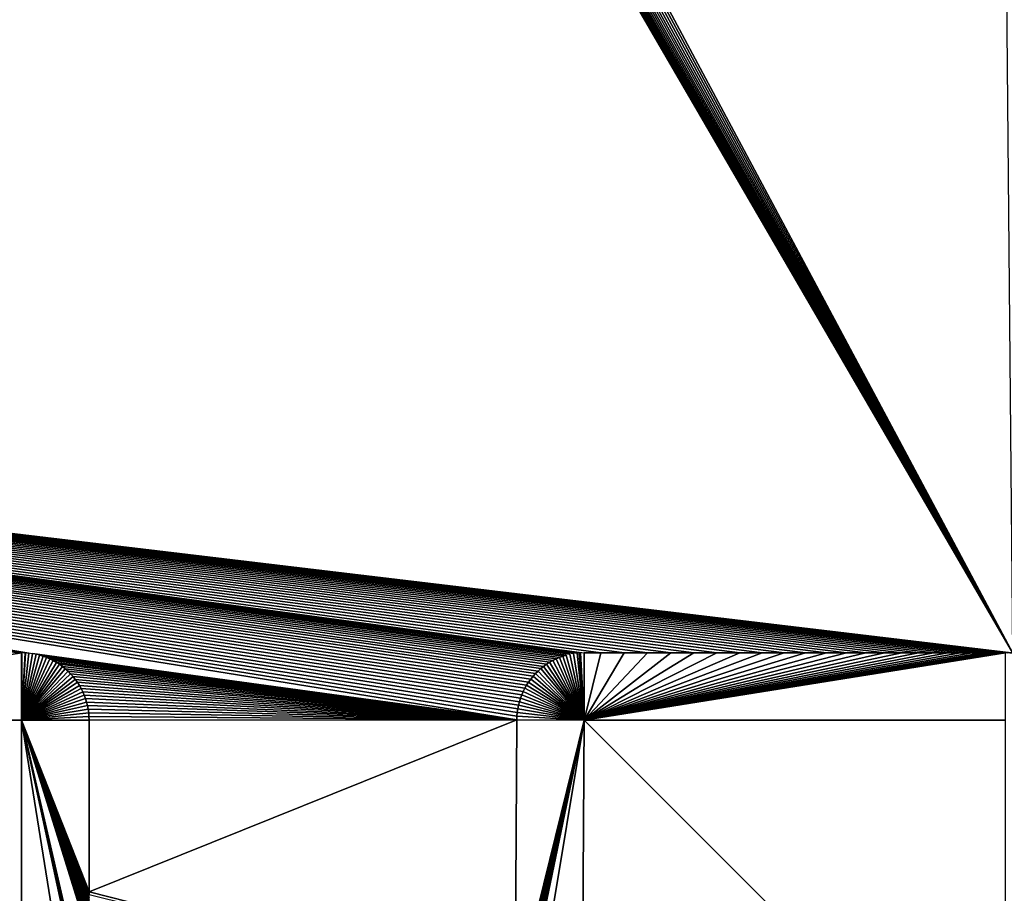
# Model space of a CAD drawing. Header units: metres. Extents: x 30502737 to 30502849, y 6949285 to 6949334.
# Tile 367 of 656: x 30502762.92 to 30502769.93, y 6949321.58 to 6949327.79. Entities that reach past the tile are written whole.
import ezdxf

# ---------------------------------------------------------------- set-up
doc = ezdxf.new("R2010")
doc.units = ezdxf.units.M
doc.layers.add('162400', color=1, linetype='Continuous', lineweight=0)

msp = doc.modelspace()

# ---------------------------------------------------------------- linework, layer by layer
at = {"layer": '162400', "linetype": 'ByBlock', "lineweight": -2}
for points in [[(30502766.4385, 6949329.5435, 77.38), (30502766.4385, 6949329.5535, 77.38), (30502744.9339, 6949326.2787, 77.38)], [(30502763.0116, 6949329.035, 77.38), (30502744.9339, 6949326.2787, 77.38), (30502766.4385, 6949329.5535, 77.38)], [(30502766.4384, 6949329.533, 77.38), (30502766.4385, 6949329.5435, 77.38), (30502744.9339, 6949326.2787, 77.38)], [(30502766.4383, 6949329.5221, 77.38), (30502766.4384, 6949329.533, 77.38), (30502744.9339, 6949326.2787, 77.38)], [(30502766.4383, 6949329.5116, 77.38), (30502766.4383, 6949329.5221, 77.38), (30502744.9339, 6949326.2787, 77.38)], [(30502766.4383, 6949329.5109, 77.38), (30502766.4383, 6949329.5116, 77.38), (30502744.9339, 6949326.2787, 77.38)], [(30502766.4387, 6949329.4994, 77.38), (30502766.4383, 6949329.5109, 77.38), (30502744.9339, 6949326.2787, 77.38)], [(30502766.439, 6949329.4876, 77.38), (30502766.4387, 6949329.4994, 77.38), (30502744.9339, 6949326.2787, 77.38)], [(30502766.4394, 6949329.4756, 77.38), (30502766.439, 6949329.4876, 77.38), (30502744.9339, 6949326.2787, 77.38)], [(30502766.4408, 6949329.4612, 77.38), (30502766.4394, 6949329.4756, 77.38), (30502744.9339, 6949326.2787, 77.38)], [(30502766.4419, 6949329.45, 77.38), (30502766.4408, 6949329.4612, 77.38), (30502744.9339, 6949326.2787, 77.38)], [(30502766.4424, 6949329.4465, 77.38), (30502766.4419, 6949329.45, 77.38), (30502744.9339, 6949326.2787, 77.38)], [(30502766.4446, 6949329.4317, 77.38), (30502766.4424, 6949329.4465, 77.38), (30502744.9339, 6949326.2787, 77.38)], [(30502766.4457, 6949329.4245, 77.38), (30502766.4446, 6949329.4317, 77.38), (30502744.9339, 6949326.2787, 77.38)], [(30502766.4509, 6949329.3993, 77.38), (30502766.4457, 6949329.4245, 77.38), (30502744.9339, 6949326.2787, 77.38)], [(30502766.4574, 6949329.3744, 77.38), (30502766.4509, 6949329.3993, 77.38), (30502744.9339, 6949326.2787, 77.38)], [(30502766.4653, 6949329.3499, 77.38), (30502766.4574, 6949329.3744, 77.38), (30502744.9339, 6949326.2787, 77.38)], [(30502766.4744, 6949329.3258, 77.38), (30502766.4653, 6949329.3499, 77.38), (30502744.9339, 6949326.2787, 77.38)], [(30502766.4849, 6949329.3023, 77.38), (30502766.4744, 6949329.3258, 77.38), (30502744.9339, 6949326.2787, 77.38)], [(30502766.4966, 6949329.2793, 77.38), (30502766.4849, 6949329.3023, 77.38), (30502744.9339, 6949326.2787, 77.38)], [(30502766.5095, 6949329.2571, 77.38), (30502766.4966, 6949329.2793, 77.38), (30502744.9339, 6949326.2787, 77.38)], [(30502766.5236, 6949329.2355, 77.38), (30502766.5095, 6949329.2571, 77.38), (30502744.9339, 6949326.2787, 77.38)], [(30502766.5263, 6949329.2317, 77.38), (30502766.5236, 6949329.2355, 77.38), (30502744.9339, 6949326.2787, 77.38)], [(30502766.5267, 6949329.2312, 77.38), (30502766.5263, 6949329.2317, 77.38), (30502744.9339, 6949326.2787, 77.38)], [(30502766.5275, 6949329.2301, 77.38), (30502766.5267, 6949329.2312, 77.38), (30502744.9339, 6949326.2787, 77.38)], [(30502766.5276, 6949329.23, 77.38), (30502766.5275, 6949329.2301, 77.38), (30502744.9339, 6949326.2787, 77.38)], [(30502766.5288, 6949329.2284, 77.38), (30502766.5276, 6949329.23, 77.38), (30502744.9339, 6949326.2787, 77.38)], [(30502766.5304, 6949329.2261, 77.38), (30502766.5288, 6949329.2284, 77.38), (30502744.9339, 6949326.2787, 77.38)], [(30502766.5325, 6949329.2233, 77.38), (30502766.5304, 6949329.2261, 77.38), (30502744.9339, 6949326.2787, 77.38)], [(30502766.5349, 6949329.22, 77.38), (30502766.5325, 6949329.2233, 77.38), (30502744.9339, 6949326.2787, 77.38)], [(30502766.5377, 6949329.2161, 77.38), (30502766.5349, 6949329.22, 77.38), (30502744.9339, 6949326.2787, 77.38)], [(30502766.5388, 6949329.2147, 77.38), (30502766.5377, 6949329.2161, 77.38), (30502744.9339, 6949326.2787, 77.38)], [(30502766.5412, 6949329.2118, 77.38), (30502766.5388, 6949329.2147, 77.38), (30502744.9339, 6949326.2787, 77.38)], [(30502766.5441, 6949329.2082, 77.38), (30502766.5412, 6949329.2118, 77.38), (30502744.9339, 6949326.2787, 77.38)], [(30502766.5441, 6949329.2082, 77.38), (30502744.9339, 6949326.2787, 77.38), (30502769.9858, 6949323.2858, 77.38)], [(30502766.5551, 6949329.1948, 77.38), (30502766.5441, 6949329.2082, 77.38), (30502769.9858, 6949323.2858, 77.38)], [(30502766.5724, 6949329.1758, 77.38), (30502766.5551, 6949329.1948, 77.38), (30502769.9858, 6949323.2858, 77.38)], [(30502766.5908, 6949329.1577, 77.38), (30502766.5724, 6949329.1758, 77.38), (30502769.9858, 6949323.2858, 77.38)], [(30502766.61, 6949329.1407, 77.38), (30502766.5908, 6949329.1577, 77.38), (30502769.9858, 6949323.2858, 77.38)], [(30502766.6302, 6949329.1247, 77.38), (30502766.61, 6949329.1407, 77.38), (30502769.9858, 6949323.2858, 77.38)], [(30502766.6512, 6949329.1098, 77.38), (30502766.6302, 6949329.1247, 77.38), (30502769.9858, 6949323.2858, 77.38)], [(30502766.673, 6949329.0961, 77.38), (30502766.6512, 6949329.1098, 77.38), (30502769.9858, 6949323.2858, 77.38)], [(30502766.6954, 6949329.0835, 77.38), (30502766.673, 6949329.0961, 77.38), (30502769.9858, 6949323.2858, 77.38)], [(30502766.7186, 6949329.0722, 77.38), (30502766.6954, 6949329.0835, 77.38), (30502769.9858, 6949323.2858, 77.38)], [(30502766.7422, 6949329.0621, 77.38), (30502766.7186, 6949329.0722, 77.38), (30502769.9858, 6949323.2858, 77.38)], [(30502766.7664, 6949329.0533, 77.38), (30502766.7422, 6949329.0621, 77.38), (30502769.9858, 6949323.2858, 77.38)], [(30502766.7911, 6949329.0458, 77.38), (30502766.7664, 6949329.0533, 77.38), (30502769.9858, 6949323.2858, 77.38)], [(30502766.8161, 6949329.0397, 77.38), (30502766.7911, 6949329.0458, 77.38), (30502769.9858, 6949323.2858, 77.38)], [(30502766.8414, 6949329.0348, 77.38), (30502766.8161, 6949329.0397, 77.38), (30502769.9858, 6949323.2858, 77.38)], [(30502763.0116, 6949329.035, 77.38), (30502762.9858, 6949329.0315, 77.38), (30502744.9339, 6949326.2787, 77.38)], [(30502762.9858, 6949329.0315, 77.38), (30502762.9599, 6949329.0294, 77.38), (30502744.9339, 6949326.2787, 77.38)], [(30502762.9599, 6949329.0294, 77.38), (30502762.9407, 6949329.0288, 77.38), (30502744.9339, 6949326.2787, 77.38)], [(30502762.9407, 6949329.0288, 77.38), (30502762.9339, 6949329.0286, 77.38), (30502744.9339, 6949326.2787, 77.38)], [(30502762.9339, 6949329.0286, 77.38), (30502762.8899, 6949329.0286, 77.38), (30502744.9339, 6949326.2787, 77.38)], [(30502766.8669, 6949329.0314, 77.38), (30502766.8414, 6949329.0348, 77.38), (30502769.9858, 6949323.2858, 77.38)], [(30502766.8925, 6949329.0293, 77.38), (30502766.8669, 6949329.0314, 77.38), (30502769.9858, 6949323.2858, 77.38)], [(30502766.9183, 6949329.0286, 77.38), (30502766.8925, 6949329.0293, 77.38), (30502769.9858, 6949323.2858, 77.38)], [(30502769.9339, 6949329.0286, 77.38), (30502766.9183, 6949329.0286, 77.38), (30502769.9858, 6949323.2858, 77.38)], [(30502762.9858, 6949323.2858, 77.38), (30502763.0116, 6949323.2823, 77.38), (30502744.9339, 6949326.2787, 77.38)], [(30502762.9622, 6949323.2878, 77.38), (30502762.9858, 6949323.2858, 77.38), (30502744.9339, 6949326.2787, 77.38)], [(30502762.9599, 6949323.2879, 77.38), (30502762.9622, 6949323.2878, 77.38), (30502744.9339, 6949326.2787, 77.38)], [(30502762.9363, 6949323.2886, 77.38), (30502762.9599, 6949323.2879, 77.38), (30502744.9339, 6949326.2787, 77.38)], [(30502762.9339, 6949323.2886, 77.38), (30502762.9363, 6949323.2886, 77.38), (30502744.9339, 6949326.2787, 77.38)], [(30502762.9067, 6949323.2886, 77.38), (30502762.9339, 6949323.2886, 77.38), (30502744.9339, 6949326.2787, 77.38)], [(30502769.9745, 6949323.2868, 77.38), (30502769.9858, 6949323.2858, 77.38), (30502744.9339, 6949326.2787, 77.38)], [(30502769.9599, 6949323.2879, 77.38), (30502769.9745, 6949323.2868, 77.38), (30502744.9339, 6949326.2787, 77.38)], [(30502769.946, 6949323.2883, 77.38), (30502769.9599, 6949323.2879, 77.38), (30502744.9339, 6949326.2787, 77.38)], [(30502769.9339, 6949323.2886, 77.38), (30502769.946, 6949323.2883, 77.38), (30502744.9339, 6949326.2787, 77.38)], [(30502769.9161, 6949323.2886, 77.38), (30502769.9339, 6949323.2886, 77.38), (30502744.9339, 6949326.2787, 77.38)], [(30502769.8776, 6949323.2886, 77.38), (30502769.9161, 6949323.2886, 77.38), (30502744.9339, 6949326.2787, 77.38)], [(30502769.8277, 6949323.2886, 77.38), (30502769.8776, 6949323.2886, 77.38), (30502744.9339, 6949326.2787, 77.38)], [(30502769.767, 6949323.2886, 77.38), (30502769.8277, 6949323.2886, 77.38), (30502744.9339, 6949326.2787, 77.38)], [(30502769.6957, 6949323.2886, 77.38), (30502769.767, 6949323.2886, 77.38), (30502744.9339, 6949326.2787, 77.38)], [(30502769.6142, 6949323.2886, 77.38), (30502769.6957, 6949323.2886, 77.38), (30502744.9339, 6949326.2787, 77.38)], [(30502769.5231, 6949323.2886, 77.38), (30502769.6142, 6949323.2886, 77.38), (30502744.9339, 6949326.2787, 77.38)], [(30502769.4228, 6949323.2886, 77.38), (30502769.5231, 6949323.2886, 77.38), (30502744.9339, 6949326.2787, 77.38)], [(30502769.3138, 6949323.2886, 77.38), (30502769.4228, 6949323.2886, 77.38), (30502744.9339, 6949326.2787, 77.38)], [(30502769.1968, 6949323.2886, 77.38), (30502769.3138, 6949323.2886, 77.38), (30502744.9339, 6949326.2787, 77.38)], [(30502769.0722, 6949323.2886, 77.38), (30502769.1968, 6949323.2886, 77.38), (30502744.9339, 6949326.2787, 77.38)], [(30502768.9408, 6949323.2886, 77.38), (30502769.0722, 6949323.2886, 77.38), (30502744.9339, 6949326.2787, 77.38)], [(30502768.8032, 6949323.2886, 77.38), (30502768.9408, 6949323.2886, 77.38), (30502744.9339, 6949326.2787, 77.38)], [(30502768.6599, 6949323.2886, 77.38), (30502768.8032, 6949323.2886, 77.38), (30502744.9339, 6949326.2787, 77.38)], [(30502768.5116, 6949323.2886, 77.38), (30502768.6599, 6949323.2886, 77.38), (30502744.9339, 6949326.2787, 77.38)], [(30502768.359, 6949323.2886, 77.38), (30502768.5116, 6949323.2886, 77.38), (30502744.9339, 6949326.2787, 77.38)], [(30502768.2026, 6949323.2886, 77.38), (30502768.359, 6949323.2886, 77.38), (30502744.9339, 6949326.2787, 77.38)], [(30502768.0432, 6949323.2886, 77.38), (30502768.2026, 6949323.2886, 77.38), (30502744.9339, 6949326.2787, 77.38)], [(30502767.8813, 6949323.2886, 77.38), (30502768.0432, 6949323.2886, 77.38), (30502744.9339, 6949326.2787, 77.38)], [(30502767.7174, 6949323.2886, 77.38), (30502767.8813, 6949323.2886, 77.38), (30502744.9339, 6949326.2787, 77.38)], [(30502767.5523, 6949323.2886, 77.38), (30502767.7174, 6949323.2886, 77.38), (30502744.9339, 6949326.2787, 77.38)], [(30502767.3864, 6949323.2886, 77.38), (30502767.5523, 6949323.2886, 77.38), (30502744.9339, 6949326.2787, 77.38)], [(30502767.2203, 6949323.2886, 77.38), (30502767.3864, 6949323.2886, 77.38), (30502744.9339, 6949326.2787, 77.38)], [(30502767.0544, 6949323.2886, 77.38), (30502767.2203, 6949323.2886, 77.38), (30502744.9339, 6949326.2787, 77.38)], [(30502766.937, 6949323.2886, 77.38), (30502767.0544, 6949323.2886, 77.38), (30502744.9339, 6949326.2787, 77.38)], [(30502766.9111, 6949323.2879, 77.38), (30502766.937, 6949323.2886, 77.38), (30502744.9339, 6949326.2787, 77.38)], [(30502766.9007, 6949323.2871, 77.38), (30502766.9111, 6949323.2879, 77.38), (30502744.9339, 6949326.2787, 77.38)], [(30502766.8853, 6949323.2859, 77.38), (30502766.9007, 6949323.2871, 77.38), (30502744.9339, 6949326.2787, 77.38)], [(30502766.8597, 6949323.2824, 77.38), (30502766.8853, 6949323.2859, 77.38), (30502744.9339, 6949326.2787, 77.38)], [(30502766.8342, 6949323.2775, 77.38), (30502766.8597, 6949323.2824, 77.38), (30502744.9339, 6949326.2787, 77.38)], [(30502766.8091, 6949323.2713, 77.38), (30502766.8342, 6949323.2775, 77.38), (30502744.9339, 6949326.2787, 77.38)], [(30502766.7843, 6949323.2637, 77.38), (30502766.8091, 6949323.2713, 77.38), (30502744.9339, 6949326.2787, 77.38)], [(30502766.76, 6949323.2548, 77.38), (30502766.7843, 6949323.2637, 77.38), (30502744.9339, 6949326.2787, 77.38)], [(30502766.7362, 6949323.2446, 77.38), (30502766.76, 6949323.2548, 77.38), (30502744.9339, 6949326.2787, 77.38)], [(30502766.713, 6949323.2332, 77.38), (30502766.7362, 6949323.2446, 77.38), (30502744.9339, 6949326.2787, 77.38)], [(30502766.6904, 6949323.2205, 77.38), (30502766.713, 6949323.2332, 77.38), (30502744.9339, 6949326.2787, 77.38)], [(30502766.6686, 6949323.2066, 77.38), (30502766.6904, 6949323.2205, 77.38), (30502744.9339, 6949326.2787, 77.38)], [(30502766.6475, 6949323.1915, 77.38), (30502766.6686, 6949323.2066, 77.38), (30502744.9339, 6949326.2787, 77.38)], [(30502766.6273, 6949323.1754, 77.38), (30502766.6475, 6949323.1915, 77.38), (30502744.9339, 6949326.2787, 77.38)], [(30502766.608, 6949323.1581, 77.38), (30502766.6273, 6949323.1754, 77.38), (30502744.9339, 6949326.2787, 77.38)], [(30502766.5896, 6949323.1399, 77.38), (30502766.608, 6949323.1581, 77.38), (30502744.9339, 6949326.2787, 77.38)], [(30502766.5723, 6949323.1207, 77.38), (30502766.5896, 6949323.1399, 77.38), (30502744.9339, 6949326.2787, 77.38)], [(30502766.556, 6949323.1005, 77.38), (30502766.5723, 6949323.1207, 77.38), (30502744.9339, 6949326.2787, 77.38)], [(30502766.5408, 6949323.0796, 77.38), (30502766.556, 6949323.1005, 77.38), (30502744.9339, 6949326.2787, 77.38)], [(30502766.5267, 6949323.0578, 77.38), (30502766.5408, 6949323.0796, 77.38), (30502744.9339, 6949326.2787, 77.38)], [(30502766.5139, 6949323.0353, 77.38), (30502766.5267, 6949323.0578, 77.38), (30502744.9339, 6949326.2787, 77.38)], [(30502766.5023, 6949323.0122, 77.38), (30502766.5139, 6949323.0353, 77.38), (30502744.9339, 6949326.2787, 77.38)], [(30502766.492, 6949322.9884, 77.38), (30502766.5023, 6949323.0122, 77.38), (30502744.9339, 6949326.2787, 77.38)], [(30502766.4829, 6949322.9642, 77.38), (30502766.492, 6949322.9884, 77.38), (30502744.9339, 6949326.2787, 77.38)], [(30502766.4752, 6949322.9395, 77.38), (30502766.4829, 6949322.9642, 77.38), (30502744.9339, 6949326.2787, 77.38)], [(30502766.4688, 6949322.9144, 77.38), (30502766.4752, 6949322.9395, 77.38), (30502744.9339, 6949326.2787, 77.38)], [(30502766.4638, 6949322.889, 77.38), (30502766.4688, 6949322.9144, 77.38), (30502744.9339, 6949326.2787, 77.38)], [(30502766.4601, 6949322.8633, 77.38), (30502766.4638, 6949322.889, 77.38), (30502744.9339, 6949326.2787, 77.38)], [(30502766.4579, 6949322.8375, 77.38), (30502766.4601, 6949322.8633, 77.38), (30502744.9339, 6949326.2787, 77.38)], [(30502766.457, 6949322.8116, 77.38), (30502766.4579, 6949322.8375, 77.38), (30502744.9339, 6949326.2787, 77.38)], [(30502763.0116, 6949323.2823, 77.38), (30502766.457, 6949322.8116, 77.38), (30502744.9339, 6949326.2787, 77.38)], [(30502762.9339, 6949322.8086, 76.9), (30502762.9339, 6949323.2886, 77.38), (30502759.937, 6949322.8086, 76.9)], [(30502762.9339, 6949323.2886, 77.38), (30502762.9067, 6949323.2886, 77.38), (30502759.937, 6949322.8086, 76.9)], [(30502762.9599, 6949323.2879, 77.38), (30502762.9363, 6949323.2886, 77.38), (30502762.9339, 6949322.8086, 76.9)], [(30502762.9363, 6949323.2886, 77.38), (30502762.9339, 6949323.2886, 77.38), (30502762.9339, 6949322.8086, 76.9)], [(30502762.9622, 6949323.2878, 77.38), (30502762.9599, 6949323.2879, 77.38), (30502762.9339, 6949322.8086, 76.9)], [(30502762.9339, 6949322.8086, 76.9), (30502762.9858, 6949323.2858, 77.38), (30502762.9622, 6949323.2878, 77.38)], [(30502762.9858, 6949323.2858, 77.38), (30502762.9339, 6949322.8086, 76.9), (30502763.0116, 6949323.2823, 77.38)], [(30502763.0116, 6949323.2823, 77.38), (30502762.9339, 6949322.8086, 76.9), (30502763.0371, 6949323.2774, 77.38)], [(30502763.0371, 6949323.2774, 77.38), (30502762.9339, 6949322.8086, 76.9), (30502763.0623, 6949323.2712, 77.38)], [(30502763.0623, 6949323.2712, 77.38), (30502762.9339, 6949322.8086, 76.9), (30502763.0872, 6949323.2635, 77.38)], [(30502763.0872, 6949323.2635, 77.38), (30502762.9339, 6949322.8086, 76.9), (30502763.1116, 6949323.2546, 77.38)], [(30502763.1116, 6949323.2546, 77.38), (30502762.9339, 6949322.8086, 76.9), (30502763.1354, 6949323.2443, 77.38)], [(30502763.1354, 6949323.2443, 77.38), (30502762.9339, 6949322.8086, 76.9), (30502763.1587, 6949323.2327, 77.38)], [(30502763.1587, 6949323.2327, 77.38), (30502762.9339, 6949322.8086, 76.9), (30502763.1814, 6949323.2199, 77.38)], [(30502763.0116, 6949323.2823, 77.38), (30502763.0371, 6949323.2774, 77.38), (30502766.457, 6949322.8116, 77.38)], [(30502763.0371, 6949323.2774, 77.38), (30502763.0623, 6949323.2712, 77.38), (30502766.457, 6949322.8116, 77.38)], [(30502763.0623, 6949323.2712, 77.38), (30502763.0872, 6949323.2635, 77.38), (30502766.457, 6949322.8116, 77.38)], [(30502763.0872, 6949323.2635, 77.38), (30502763.1116, 6949323.2546, 77.38), (30502766.457, 6949322.8116, 77.38)], [(30502763.1116, 6949323.2546, 77.38), (30502763.1354, 6949323.2443, 77.38), (30502766.457, 6949322.8116, 77.38)], [(30502763.1354, 6949323.2443, 77.38), (30502763.1587, 6949323.2327, 77.38), (30502766.457, 6949322.8116, 77.38)], [(30502763.1587, 6949323.2327, 77.38), (30502763.1814, 6949323.2199, 77.38), (30502766.457, 6949322.8116, 77.38)], [(30502766.6904, 6949323.2205, 77.38), (30502766.937, 6949322.8086, 76.9), (30502766.713, 6949323.2332, 77.38)], [(30502766.713, 6949323.2332, 77.38), (30502766.937, 6949322.8086, 76.9), (30502766.7362, 6949323.2446, 77.38)], [(30502766.7362, 6949323.2446, 77.38), (30502766.937, 6949322.8086, 76.9), (30502766.76, 6949323.2548, 77.38)], [(30502766.76, 6949323.2548, 77.38), (30502766.937, 6949322.8086, 76.9), (30502766.7843, 6949323.2637, 77.38)], [(30502766.7843, 6949323.2637, 77.38), (30502766.937, 6949322.8086, 76.9), (30502766.8091, 6949323.2713, 77.38)], [(30502766.8091, 6949323.2713, 77.38), (30502766.937, 6949322.8086, 76.9), (30502766.8342, 6949323.2775, 77.38)], [(30502766.8342, 6949323.2775, 77.38), (30502766.937, 6949322.8086, 76.9), (30502766.8597, 6949323.2824, 77.38)], [(30502766.8597, 6949323.2824, 77.38), (30502766.937, 6949322.8086, 76.9), (30502766.8853, 6949323.2859, 77.38)], [(30502766.8853, 6949323.2859, 77.38), (30502766.937, 6949322.8086, 76.9), (30502766.9007, 6949323.2871, 77.38)], [(30502766.937, 6949322.8086, 76.9), (30502766.9111, 6949323.2879, 77.38), (30502766.9007, 6949323.2871, 77.38)], [(30502766.9111, 6949323.2879, 77.38), (30502766.937, 6949322.8086, 76.9), (30502766.937, 6949323.2886, 77.38)], [(30502769.9339, 6949322.8086, 76.9), (30502769.9339, 6949323.2886, 77.38), (30502766.937, 6949322.8086, 76.9)], [(30502769.9339, 6949323.2886, 77.38), (30502769.9161, 6949323.2886, 77.38), (30502766.937, 6949322.8086, 76.9)], [(30502769.9161, 6949323.2886, 77.38), (30502769.8776, 6949323.2886, 77.38), (30502766.937, 6949322.8086, 76.9)], [(30502769.8776, 6949323.2886, 77.38), (30502769.8277, 6949323.2886, 77.38), (30502766.937, 6949322.8086, 76.9)], [(30502769.8277, 6949323.2886, 77.38), (30502769.767, 6949323.2886, 77.38), (30502766.937, 6949322.8086, 76.9)], [(30502769.767, 6949323.2886, 77.38), (30502769.6957, 6949323.2886, 77.38), (30502766.937, 6949322.8086, 76.9)], [(30502769.6957, 6949323.2886, 77.38), (30502769.6142, 6949323.2886, 77.38), (30502766.937, 6949322.8086, 76.9)], [(30502769.6142, 6949323.2886, 77.38), (30502769.5231, 6949323.2886, 77.38), (30502766.937, 6949322.8086, 76.9)], [(30502769.5231, 6949323.2886, 77.38), (30502769.4228, 6949323.2886, 77.38), (30502766.937, 6949322.8086, 76.9)], [(30502769.4228, 6949323.2886, 77.38), (30502769.3138, 6949323.2886, 77.38), (30502766.937, 6949322.8086, 76.9)], [(30502769.3138, 6949323.2886, 77.38), (30502769.1968, 6949323.2886, 77.38), (30502766.937, 6949322.8086, 76.9)], [(30502769.1968, 6949323.2886, 77.38), (30502769.0722, 6949323.2886, 77.38), (30502766.937, 6949322.8086, 76.9)], [(30502769.0722, 6949323.2886, 77.38), (30502768.9408, 6949323.2886, 77.38), (30502766.937, 6949322.8086, 76.9)], [(30502768.9408, 6949323.2886, 77.38), (30502768.8032, 6949323.2886, 77.38), (30502766.937, 6949322.8086, 76.9)], [(30502768.8032, 6949323.2886, 77.38), (30502768.6599, 6949323.2886, 77.38), (30502766.937, 6949322.8086, 76.9)], [(30502768.6599, 6949323.2886, 77.38), (30502768.5116, 6949323.2886, 77.38), (30502766.937, 6949322.8086, 76.9)], [(30502768.5116, 6949323.2886, 77.38), (30502768.359, 6949323.2886, 77.38), (30502766.937, 6949322.8086, 76.9)], [(30502768.359, 6949323.2886, 77.38), (30502768.2026, 6949323.2886, 77.38), (30502766.937, 6949322.8086, 76.9)], [(30502768.2026, 6949323.2886, 77.38), (30502768.0432, 6949323.2886, 77.38), (30502766.937, 6949322.8086, 76.9)], [(30502768.0432, 6949323.2886, 77.38), (30502767.8813, 6949323.2886, 77.38), (30502766.937, 6949322.8086, 76.9)], [(30502767.8813, 6949323.2886, 77.38), (30502767.7174, 6949323.2886, 77.38), (30502766.937, 6949322.8086, 76.9)], [(30502767.7174, 6949323.2886, 77.38), (30502767.5523, 6949323.2886, 77.38), (30502766.937, 6949322.8086, 76.9)], [(30502767.5523, 6949323.2886, 77.38), (30502767.3864, 6949323.2886, 77.38), (30502766.937, 6949322.8086, 76.9)], [(30502767.3864, 6949323.2886, 77.38), (30502767.2203, 6949323.2886, 77.38), (30502766.937, 6949322.8086, 76.9)], [(30502767.2203, 6949323.2886, 77.38), (30502767.0544, 6949323.2886, 77.38), (30502766.937, 6949322.8086, 76.9)], [(30502767.0544, 6949323.2886, 77.38), (30502766.937, 6949323.2886, 77.38), (30502766.937, 6949322.8086, 76.9)], [(30502763.1814, 6949323.2199, 77.38), (30502762.9339, 6949322.8086, 76.9), (30502763.2033, 6949323.2059, 77.38)], [(30502763.2033, 6949323.2059, 77.38), (30502762.9339, 6949322.8086, 76.9), (30502763.2244, 6949323.1908, 77.38)], [(30502763.2244, 6949323.1908, 77.38), (30502762.9339, 6949322.8086, 76.9), (30502763.2446, 6949323.1745, 77.38)], [(30502763.2446, 6949323.1745, 77.38), (30502762.9339, 6949322.8086, 76.9), (30502763.264, 6949323.1571, 77.38)], [(30502763.264, 6949323.1571, 77.38), (30502762.9339, 6949322.8086, 76.9), (30502763.2824, 6949323.1387, 77.38)], [(30502763.1814, 6949323.2199, 77.38), (30502763.2033, 6949323.2059, 77.38), (30502766.457, 6949322.8116, 77.38)], [(30502763.2033, 6949323.2059, 77.38), (30502763.2244, 6949323.1908, 77.38), (30502766.457, 6949322.8116, 77.38)], [(30502763.2244, 6949323.1908, 77.38), (30502763.2446, 6949323.1745, 77.38), (30502766.457, 6949322.8116, 77.38)], [(30502763.2446, 6949323.1745, 77.38), (30502763.264, 6949323.1571, 77.38), (30502766.457, 6949322.8116, 77.38)], [(30502763.264, 6949323.1571, 77.38), (30502763.2824, 6949323.1387, 77.38), (30502766.457, 6949322.8116, 77.38)], [(30502766.5896, 6949323.1399, 77.38), (30502766.937, 6949322.8086, 76.9), (30502766.608, 6949323.1581, 77.38)], [(30502766.608, 6949323.1581, 77.38), (30502766.937, 6949322.8086, 76.9), (30502766.6273, 6949323.1754, 77.38)], [(30502766.6273, 6949323.1754, 77.38), (30502766.937, 6949322.8086, 76.9), (30502766.6475, 6949323.1915, 77.38)], [(30502766.6475, 6949323.1915, 77.38), (30502766.937, 6949322.8086, 76.9), (30502766.6686, 6949323.2066, 77.38)], [(30502766.6686, 6949323.2066, 77.38), (30502766.937, 6949322.8086, 76.9), (30502766.6904, 6949323.2205, 77.38)], [(30502763.2824, 6949323.1387, 77.38), (30502762.9339, 6949322.8086, 76.9), (30502763.2997, 6949323.1194, 77.38)], [(30502763.2997, 6949323.1194, 77.38), (30502762.9339, 6949322.8086, 76.9), (30502763.316, 6949323.0991, 77.38)], [(30502763.316, 6949323.0991, 77.38), (30502762.9339, 6949322.8086, 76.9), (30502763.3312, 6949323.078, 77.38)], [(30502763.2824, 6949323.1387, 77.38), (30502763.2997, 6949323.1194, 77.38), (30502766.457, 6949322.8116, 77.38)], [(30502763.2997, 6949323.1194, 77.38), (30502763.316, 6949323.0991, 77.38), (30502766.457, 6949322.8116, 77.38)], [(30502763.316, 6949323.0991, 77.38), (30502763.3312, 6949323.078, 77.38), (30502766.457, 6949322.8116, 77.38)], [(30502766.5408, 6949323.0796, 77.38), (30502766.937, 6949322.8086, 76.9), (30502766.556, 6949323.1005, 77.38)], [(30502766.556, 6949323.1005, 77.38), (30502766.937, 6949322.8086, 76.9), (30502766.5723, 6949323.1207, 77.38)], [(30502766.5723, 6949323.1207, 77.38), (30502766.937, 6949322.8086, 76.9), (30502766.5896, 6949323.1399, 77.38)], [(30502763.3312, 6949323.078, 77.38), (30502762.9339, 6949322.8086, 76.9), (30502763.3452, 6949323.0561, 77.38)], [(30502763.3452, 6949323.0561, 77.38), (30502762.9339, 6949322.8086, 76.9), (30502763.358, 6949323.0335, 77.38)], [(30502763.358, 6949323.0335, 77.38), (30502762.9339, 6949322.8086, 76.9), (30502763.3695, 6949323.0102, 77.38)], [(30502763.3312, 6949323.078, 77.38), (30502763.3452, 6949323.0561, 77.38), (30502766.457, 6949322.8116, 77.38)], [(30502763.3452, 6949323.0561, 77.38), (30502763.358, 6949323.0335, 77.38), (30502766.457, 6949322.8116, 77.38)], [(30502763.358, 6949323.0335, 77.38), (30502763.3695, 6949323.0102, 77.38), (30502766.457, 6949322.8116, 77.38)], [(30502766.5023, 6949323.0122, 77.38), (30502766.937, 6949322.8086, 76.9), (30502766.5139, 6949323.0353, 77.38)], [(30502766.5139, 6949323.0353, 77.38), (30502766.937, 6949322.8086, 76.9), (30502766.5267, 6949323.0578, 77.38)], [(30502766.5267, 6949323.0578, 77.38), (30502766.937, 6949322.8086, 76.9), (30502766.5408, 6949323.0796, 77.38)], [(30502763.3695, 6949323.0102, 77.38), (30502762.9339, 6949322.8086, 76.9), (30502763.3798, 6949322.9863, 77.38)], [(30502763.3798, 6949322.9863, 77.38), (30502762.9339, 6949322.8086, 76.9), (30502763.3888, 6949322.9619, 77.38)], [(30502763.3888, 6949322.9619, 77.38), (30502762.9339, 6949322.8086, 76.9), (30502763.3964, 6949322.9371, 77.38)], [(30502763.3695, 6949323.0102, 77.38), (30502763.3798, 6949322.9863, 77.38), (30502766.457, 6949322.8116, 77.38)], [(30502763.3798, 6949322.9863, 77.38), (30502763.3888, 6949322.9619, 77.38), (30502766.457, 6949322.8116, 77.38)], [(30502763.3888, 6949322.9619, 77.38), (30502763.3964, 6949322.9371, 77.38), (30502766.457, 6949322.8116, 77.38)], [(30502766.4752, 6949322.9395, 77.38), (30502766.937, 6949322.8086, 76.9), (30502766.4829, 6949322.9642, 77.38)], [(30502766.4829, 6949322.9642, 77.38), (30502766.937, 6949322.8086, 76.9), (30502766.492, 6949322.9884, 77.38)], [(30502766.492, 6949322.9884, 77.38), (30502766.937, 6949322.8086, 76.9), (30502766.5023, 6949323.0122, 77.38)], [(30502763.3964, 6949322.9371, 77.38), (30502762.9339, 6949322.8086, 76.9), (30502763.4027, 6949322.9118, 77.38)], [(30502763.4027, 6949322.9118, 77.38), (30502762.9339, 6949322.8086, 76.9), (30502763.4076, 6949322.8863, 77.38)], [(30502763.4076, 6949322.8863, 77.38), (30502762.9339, 6949322.8086, 76.9), (30502763.4111, 6949322.8605, 77.38)], [(30502763.3964, 6949322.9371, 77.38), (30502763.4027, 6949322.9118, 77.38), (30502766.457, 6949322.8116, 77.38)], [(30502763.4027, 6949322.9118, 77.38), (30502763.4076, 6949322.8863, 77.38), (30502766.457, 6949322.8116, 77.38)], [(30502763.4076, 6949322.8863, 77.38), (30502763.4111, 6949322.8605, 77.38), (30502766.457, 6949322.8116, 77.38)], [(30502766.4601, 6949322.8633, 77.38), (30502766.937, 6949322.8086, 76.9), (30502766.4638, 6949322.889, 77.38)], [(30502766.4638, 6949322.889, 77.38), (30502766.937, 6949322.8086, 76.9), (30502766.4688, 6949322.9144, 77.38)], [(30502766.4688, 6949322.9144, 77.38), (30502766.937, 6949322.8086, 76.9), (30502766.4752, 6949322.9395, 77.38)], [(30502762.9339, 6949319.8086, 76.9), (30502759.937, 6949322.8086, 76.9), (30502759.9183, 6949319.8086, 76.9)], [(30502762.9339, 6949319.8086, 76.9), (30502762.9339, 6949322.8086, 76.9), (30502759.937, 6949322.8086, 76.9)], [(30502763.4111, 6949322.8605, 77.38), (30502762.9339, 6949322.8086, 76.9), (30502763.4132, 6949322.8346, 77.38)], [(30502763.4132, 6949322.8346, 77.38), (30502762.9339, 6949322.8086, 76.9), (30502763.4139, 6949322.8086, 77.38)], [(30502762.9339, 6949319.8086, 76.9), (30502763.4139, 6949319.8086, 77.38), (30502762.9339, 6949322.8086, 76.9)], [(30502763.4139, 6949319.8086, 77.38), (30502763.4139, 6949320.5809, 77.38), (30502762.9339, 6949322.8086, 76.9)], [(30502763.4139, 6949320.5809, 77.38), (30502763.4139, 6949320.5991, 77.38), (30502762.9339, 6949322.8086, 76.9)], [(30502763.4139, 6949320.5991, 77.38), (30502763.4139, 6949320.6181, 77.38), (30502762.9339, 6949322.8086, 76.9)], [(30502763.4139, 6949320.6181, 77.38), (30502763.4139, 6949320.6376, 77.38), (30502762.9339, 6949322.8086, 76.9)], [(30502763.4139, 6949320.6376, 77.38), (30502763.4139, 6949320.6578, 77.38), (30502762.9339, 6949322.8086, 76.9)], [(30502763.4139, 6949320.6578, 77.38), (30502763.4139, 6949320.6785, 77.38), (30502762.9339, 6949322.8086, 76.9)], [(30502763.4139, 6949320.6785, 77.38), (30502763.4139, 6949320.6996, 77.38), (30502762.9339, 6949322.8086, 76.9)], [(30502763.4139, 6949320.6996, 77.38), (30502763.4139, 6949320.7212, 77.38), (30502762.9339, 6949322.8086, 76.9)], [(30502763.4139, 6949320.7212, 77.38), (30502763.4139, 6949321.2565, 77.38), (30502762.9339, 6949322.8086, 76.9)], [(30502763.4139, 6949321.2565, 77.38), (30502763.4139, 6949321.2718, 77.38), (30502762.9339, 6949322.8086, 76.9)], [(30502763.4139, 6949321.2718, 77.38), (30502763.4139, 6949321.2877, 77.38), (30502762.9339, 6949322.8086, 76.9)], [(30502763.4139, 6949321.2877, 77.38), (30502763.4139, 6949321.3041, 77.38), (30502762.9339, 6949322.8086, 76.9)], [(30502763.4139, 6949321.3041, 77.38), (30502763.4139, 6949321.3211, 77.38), (30502762.9339, 6949322.8086, 76.9)], [(30502763.4139, 6949321.3211, 77.38), (30502763.4139, 6949321.3386, 77.38), (30502762.9339, 6949322.8086, 76.9)], [(30502763.4139, 6949321.3386, 77.38), (30502763.4139, 6949321.3566, 77.38), (30502762.9339, 6949322.8086, 76.9)], [(30502763.4139, 6949321.3566, 77.38), (30502763.4139, 6949321.3749, 77.38), (30502762.9339, 6949322.8086, 76.9)], [(30502763.4139, 6949321.3749, 77.38), (30502763.4139, 6949321.3935, 77.38), (30502762.9339, 6949322.8086, 76.9)], [(30502763.4139, 6949321.3935, 77.38), (30502763.4139, 6949321.4124, 77.38), (30502762.9339, 6949322.8086, 76.9)], [(30502763.4139, 6949321.4124, 77.38), (30502763.4139, 6949321.4315, 77.38), (30502762.9339, 6949322.8086, 76.9)], [(30502763.4139, 6949321.4315, 77.38), (30502763.4139, 6949321.4508, 77.38), (30502762.9339, 6949322.8086, 76.9)], [(30502763.4139, 6949321.4508, 77.38), (30502763.4139, 6949321.4702, 77.38), (30502762.9339, 6949322.8086, 76.9)], [(30502763.4139, 6949321.4702, 77.38), (30502763.4139, 6949321.4897, 77.38), (30502762.9339, 6949322.8086, 76.9)], [(30502763.4139, 6949321.4897, 77.38), (30502763.4139, 6949321.5092, 77.38), (30502762.9339, 6949322.8086, 76.9)], [(30502763.4139, 6949321.5092, 77.38), (30502763.4139, 6949321.5286, 77.38), (30502762.9339, 6949322.8086, 76.9)], [(30502763.4139, 6949321.5286, 77.38), (30502763.4139, 6949321.548, 77.38), (30502762.9339, 6949322.8086, 76.9)], [(30502763.4139, 6949321.548, 77.38), (30502763.4139, 6949321.5672, 77.38), (30502762.9339, 6949322.8086, 76.9)], [(30502763.4139, 6949321.5672, 77.38), (30502763.4139, 6949321.5861, 77.38), (30502762.9339, 6949322.8086, 76.9)], [(30502763.4139, 6949321.5861, 77.38), (30502763.4139, 6949322.8086, 77.38), (30502762.9339, 6949322.8086, 76.9)], [(30502763.4111, 6949322.8605, 77.38), (30502763.4132, 6949322.8346, 77.38), (30502766.457, 6949322.8116, 77.38)], [(30502763.4132, 6949322.8346, 77.38), (30502763.4139, 6949322.8086, 77.38), (30502766.457, 6949322.8116, 77.38)], [(30502763.4139, 6949321.5861, 77.38), (30502766.4446, 6949320.8166, 77.38), (30502766.457, 6949322.8116, 77.38)], [(30502763.4139, 6949322.8086, 77.38), (30502763.4139, 6949321.5861, 77.38), (30502766.457, 6949322.8116, 77.38)], [(30502766.937, 6949322.8086, 76.9), (30502766.4422, 6949320.4335, 77.38), (30502766.4383, 6949319.8116, 77.38)], [(30502766.937, 6949322.8086, 76.9), (30502766.4383, 6949319.8116, 77.38), (30502766.9183, 6949319.8086, 76.9)], [(30502766.937, 6949322.8086, 76.9), (30502766.4423, 6949320.4512, 77.38), (30502766.4422, 6949320.4335, 77.38)], [(30502766.937, 6949322.8086, 76.9), (30502766.4424, 6949320.4697, 77.38), (30502766.4423, 6949320.4512, 77.38)], [(30502766.937, 6949322.8086, 76.9), (30502766.4425, 6949320.4889, 77.38), (30502766.4424, 6949320.4697, 77.38)], [(30502766.937, 6949322.8086, 76.9), (30502766.4426, 6949320.5086, 77.38), (30502766.4425, 6949320.4889, 77.38)], [(30502766.937, 6949322.8086, 76.9), (30502766.4428, 6949320.529, 77.38), (30502766.4426, 6949320.5086, 77.38)], [(30502766.937, 6949322.8086, 76.9), (30502766.4429, 6949320.5498, 77.38), (30502766.4428, 6949320.529, 77.38)], [(30502766.937, 6949322.8086, 76.9), (30502766.443, 6949320.571, 77.38), (30502766.4429, 6949320.5498, 77.38)], [(30502766.937, 6949322.8086, 76.9), (30502766.4432, 6949320.5927, 77.38), (30502766.443, 6949320.571, 77.38)], [(30502766.937, 6949322.8086, 76.9), (30502766.4433, 6949320.6147, 77.38), (30502766.4432, 6949320.5927, 77.38)], [(30502766.937, 6949322.8086, 76.9), (30502766.4434, 6949320.6369, 77.38), (30502766.4433, 6949320.6147, 77.38)], [(30502766.937, 6949322.8086, 76.9), (30502766.4436, 6949320.6593, 77.38), (30502766.4434, 6949320.6369, 77.38)], [(30502766.937, 6949322.8086, 76.9), (30502766.4437, 6949320.6819, 77.38), (30502766.4436, 6949320.6593, 77.38)], [(30502766.937, 6949322.8086, 76.9), (30502766.4439, 6949320.7045, 77.38), (30502766.4437, 6949320.6819, 77.38)], [(30502766.937, 6949322.8086, 76.9), (30502766.444, 6949320.7272, 77.38), (30502766.4439, 6949320.7045, 77.38)], [(30502766.937, 6949322.8086, 76.9), (30502766.4441, 6949320.7498, 77.38), (30502766.444, 6949320.7272, 77.38)], [(30502766.937, 6949322.8086, 76.9), (30502766.4443, 6949320.7722, 77.38), (30502766.4441, 6949320.7498, 77.38)], [(30502766.937, 6949322.8086, 76.9), (30502766.4444, 6949320.7945, 77.38), (30502766.4443, 6949320.7722, 77.38)], [(30502766.937, 6949322.8086, 76.9), (30502766.4446, 6949320.8166, 77.38), (30502766.4444, 6949320.7945, 77.38)], [(30502766.937, 6949322.8086, 76.9), (30502766.457, 6949322.8116, 77.38), (30502766.4446, 6949320.8166, 77.38)], [(30502766.4579, 6949322.8375, 77.38), (30502766.457, 6949322.8116, 77.38), (30502766.937, 6949322.8086, 76.9)], [(30502766.4579, 6949322.8375, 77.38), (30502766.937, 6949322.8086, 76.9), (30502766.4601, 6949322.8633, 77.38)], [(30502769.9339, 6949319.8086, 76.9), (30502766.937, 6949322.8086, 76.9), (30502766.9183, 6949319.8086, 76.9)], [(30502769.9339, 6949319.8086, 76.9), (30502769.9339, 6949322.8086, 76.9), (30502766.937, 6949322.8086, 76.9)], [(30502763.4139, 6949321.5861, 77.38), (30502763.4139, 6949321.5672, 77.38), (30502766.4446, 6949320.8166, 77.38)]]:
    msp.add_3dface(points, dxfattribs=at)

doc.saveas('drawing.dxf')
